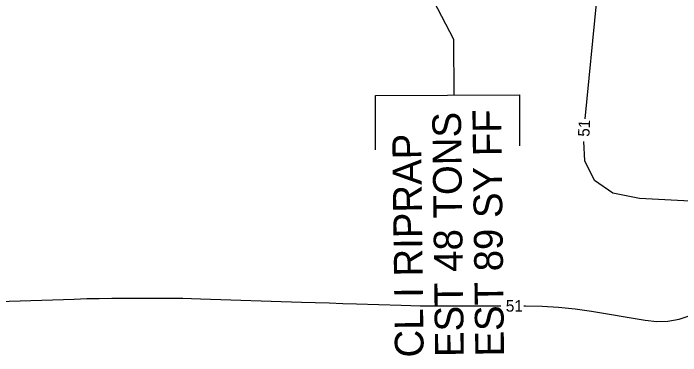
# Model space of a CAD drawing. Extents: x 2384780 to 2405861, y 547869 to 573706.
# Drawn here: x 2395265 to 2395381.2, y 553855.4 to 553915.1 of the extents above; entities that cross this region are included whole.
import ezdxf

# ---------------------------------------------------------------- set-up
doc = ezdxf.new("R2010")
doc.units = 0
doc.layers.add('Breaklines', color=7, linetype='Continuous')
doc.layers.add('Old_Level_60', color=7, linetype='Continuous')

msp = doc.modelspace()

# ---------------------------------------------------------------- linework, layer by layer
at = {"layer": 'Breaklines'}
for points in [[(2395325.52375, 553941.63), (2395341.67025, 553910.62925), (2395341.70975, 553900.827)], [(2395328.1165, 553891.33625), (2395328.07825, 553900.7715), (2395353.1575, 553900.8735), (2395353.193, 553892.029)]]:
    msp.add_lwpolyline(points, dxfattribs=at)
at = {"layer": 'Old_Level_60'}
for points in [[(2395364.586, 553896.7265), (2395366.62875, 553917.46525)], [(2395399.50775, 553881.49925), (2395374.06225, 553882.835), (2395369.40825, 553883.755), (2395366.23525, 553885.94775), (2395364.5435, 553889.414), (2395364.39525, 553892.74025)], [(2395258.609, 553864.7275), (2395275.636, 553865.29875), (2395277.81825, 553865.36275), (2395280.0005, 553865.4085), (2395282.1835, 553865.436), (2395284.3665, 553865.44525), (2395291.49825, 553865.44525), (2395293.0265, 553865.439), (2395294.5545, 553865.42025), (2395296.08225, 553865.3895), (2395297.60975, 553865.346), (2395315.231, 553864.774), (2395317.6155, 553864.69675), (2395320, 553864.61925), (2395322.3845, 553864.54175), (2395324.769, 553864.4645), (2395332.5585, 553864.2115), (2395334.22775, 553864.16425), (2395335.89725, 553864.13025), (2395337.567, 553864.11), (2395339.23675, 553864.10325), (2395349.917, 553864.10325)], [(2395353.917, 553864.10325), (2395354.2, 553864.10325), (2395357.095, 553864.04375), (2395359.98025, 553863.86525), (2395362.85575, 553863.5675), (2395365.72125, 553863.151), (2395375.06625, 553861.5955), (2395377.055, 553861.39575), (2395379.01575, 553861.46375), (2395380.94925, 553861.79875), (2395382.85475, 553862.4015)]]:
    msp.add_lwpolyline(points, dxfattribs=at)

# ---------------------------------------------------------------- texts
at = {"layer": 'Breaklines'}
for s, p in [('EST 89 SY FF', (2395350.48025, 553855.29375)), ('EST 48 TONS ', (2395343.48075, 553855.2095)), ('CL I RIPRAP', (2395336.48125, 553855.1255))]:
    msp.add_text(s, height=4.9999995, rotation=90.6887472, dxfattribs=at).set_placement(p)
at = {"layer": 'Old_Level_60'}
msp.add_text('51', height=2, rotation=87.2630417, dxfattribs=at).set_placement((2395365.3345, 553893.55575))
msp.add_text('51', height=2, dxfattribs=at).set_placement((2395350.78325, 553863.10325))

doc.saveas('drawing.dxf')
